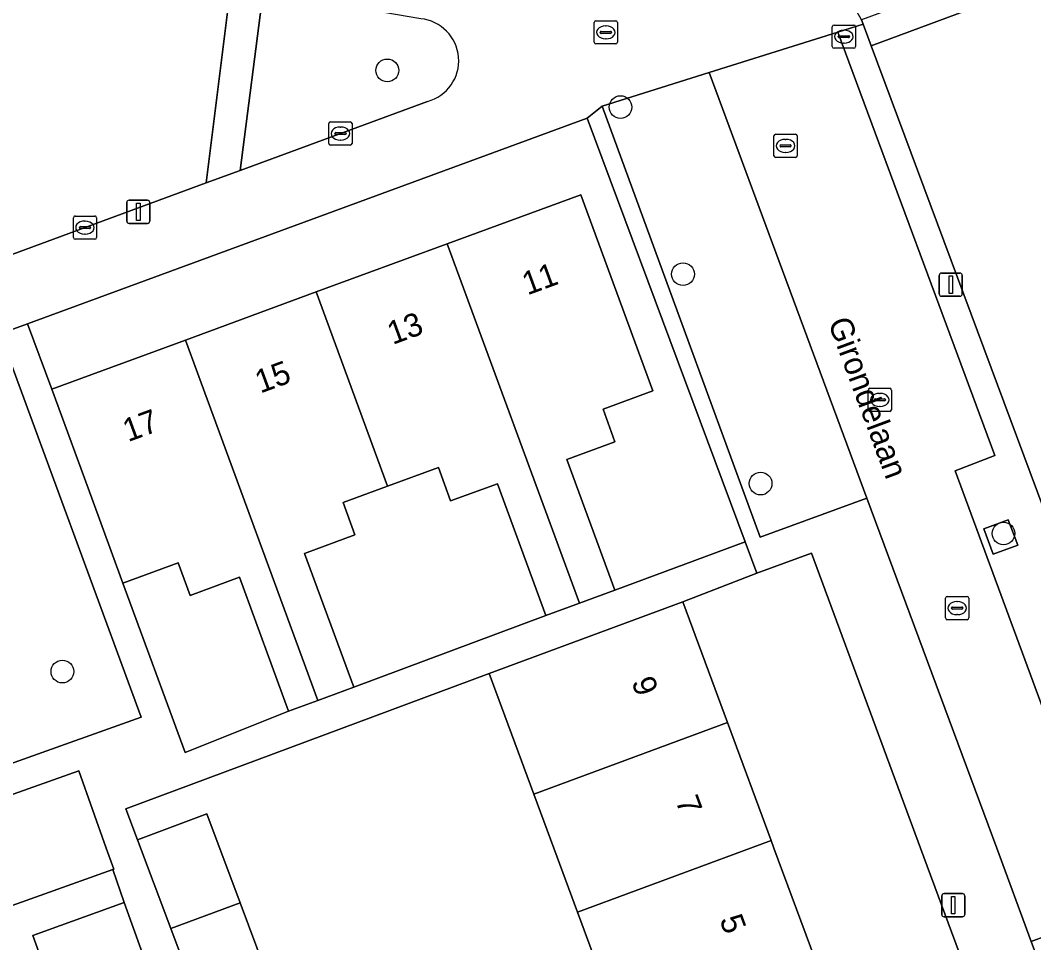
# Model space of a CAD drawing. Extents: x 158472 to 159562, y 388525 to 389606.
# Drawn here: x 159085.74 to 159129.42, y 388745.92 to 388785.68 of the extents above; entities that cross this region are included whole.
import ezdxf

# ---------------------------------------------------------------- set-up
doc = ezdxf.new("R2010")
doc.units = 0
for name, color, linetype in [('IMGEO_Boom', 7, 'Continuous'), ('IMGEO_Brandkraan', 7, 'Continuous'), ('IMGEO_Erf', 7, 'Continuous'), ('IMGEO_Groenvoorziening', 7, 'Continuous'), ('IMGEO_Kolk', 7, 'Continuous'), ('IMGEO_Lichtmast', 7, 'Continuous'), ('IMGEO_Openbare_ruimte_label', 7, 'Continuous'), ('IMGEO_Pand', 7, 'Continuous'), ('IMGEO_Pand_nummerreeks', 7, 'Continuous'), ('IMGEO_Parkeervlak_open', 7, 'Continuous'), ('IMGEO_Rijbaan_lokaal_open', 7, 'Continuous'), ('IMGEO_Voetpad_open', 7, 'Continuous')]:
    doc.layers.add(name, color=color, linetype=linetype)

msp = doc.modelspace()

# ---------------------------------------------------------------- linework, layer by layer
at = {"layer": 'IMGEO_Boom'}
for centre in [(159101.558, 388783.522), (159111.607, 388781.939), (159114.301, 388774.738), (159117.647, 388765.713), (159128.114, 388763.563), (159087.553, 388757.611)]:
    msp.add_circle(centre, 0.489, dxfattribs=at)
at = {"layer": 'IMGEO_Brandkraan'}
for p, q in [((159120.735, 388784.548), (159120.735, 388785.4)), ((159120.81, 388785.474), (159121.662, 388785.474)), ((159121.223, 388785.254), (159121.248, 388785.254)), ((159121.736, 388785.4), (159121.736, 388784.548)), ((159120.994, 388784.968), (159120.994, 388784.98)), ((159121.432, 388784.931), (159121.034, 388784.931)), ((159121.037, 388785.017), (159121.435, 388785.017)), ((159121.478, 388784.98), (159121.478, 388784.968)), ((159121.662, 388784.474), (159120.81, 388784.474)), ((159121.246, 388784.694), (159121.221, 388784.694))]:
    msp.add_line(p, q, dxfattribs=at)
for points in [[(159120.735, 388784.548), (159120.735, 388785.4)], [(159120.81, 388785.474), (159121.662, 388785.474)], [(159121.736, 388785.4), (159121.736, 388784.548)], [(159121.662, 388784.474), (159120.81, 388784.474)]]:
    msp.add_lwpolyline(points, dxfattribs=at)
for centre, radius, start, end in [((159120.812, 388785.398), 0.0765, 91.552, 178.448), ((159120.812, 388785.398), 0.0765, 91.552, 178.448), ((159121.66, 388785.398), 0.0765, 1.552, 88.448), ((159121.66, 388785.398), 0.0765, 1.552, 88.448), ((159121.034, 388784.977), 0.0403, 85.8775, 175.7526), ((159121.031, 388784.967), 0.0366, 178.938, 274.7102), ((159121.435, 388784.974), 0.043, 264.8664, 352.4533), ((159121.439, 388784.979), 0.0386, 1.7309, 96.639), ((159120.812, 388784.55), 0.0765, 181.552, 268.448), ((159120.812, 388784.55), 0.0765, 181.552, 268.448), ((159121.66, 388784.55), 0.0765, 271.552, 358.448), ((159121.66, 388784.55), 0.0765, 271.552, 358.448)]:
    msp.add_arc(centre, radius, start, end, dxfattribs=at)
for centre, major_axis, ratio, start_param, end_param in [((159121.222, 388784.974), (-0.387, 0.002), 0.722429, 4.712389, 7.853982), ((159121.247, 388784.974), (-0.39, 0.002), 0.717154, 1.570796, 4.712389)]:
    msp.add_ellipse(centre, major_axis=major_axis, ratio=ratio, start_param=start_param, end_param=end_param, dxfattribs=at)
at = {"layer": 'IMGEO_Erf'}
for points in [[(159129.465, 388787.208), (159122.414, 388784.582), (159135.295, 388750)], [(159129.382, 388731.188), (159127.977, 388734.928), (159098.633, 388724.549), (159096.76, 388723.842), (159095.375, 388727.512), (159093.991, 388731.181), (159095.864, 388731.888), (159095.158, 388733.757), (159091.108, 388732.349), (159089.726, 388736.325), (159093.776, 388737.732), (159093.126, 388739.578), (159089.184, 388738.159), (159087.73, 388742.198), (159086.276, 388746.237), (159090.218, 388747.656), (159089.723, 388749.076), (159081.076, 388745.993), (159079.648, 388750), (159079.563, 388750.238), (159071.813, 388746.344), (159061.361, 388738.963), (159069.922, 388726.839), (159089.451, 388699.181)]]:
    msp.add_lwpolyline(points, dxfattribs=at)
for points in [[(159110.164, 388781.46), (159086.058, 388772.598), (159087.094, 388769.781), (159092.853, 388771.897), (159098.497, 388773.971), (159104.142, 388776.045), (159109.899, 388778.161), (159113.004, 388769.711), (159110.854, 388768.921), (159111.37, 388767.519), (159109.294, 388766.757), (159111.367, 388761.115), (159116.974, 388763.207)], [(159106.305, 388765.707), (159104.288, 388764.966), (159103.758, 388766.407), (159101.572, 388765.604), (159099.65, 388764.898), (159100.163, 388763.499), (159097.993, 388762.702), (159100.11, 388756.94), (159108.393, 388760.023)], [(159124.542, 388750), (159119.842, 388762.718), (159117.478, 388761.857), (159114.291, 388760.615), (159116.216, 388755.415), (159118.099, 388750.329), (159118.221, 388750), (159119.983, 388745.241), (159121.866, 388740.154), (159123.791, 388734.953), (159129.343, 388737.007)], [(159095.181, 388761.673), (159093.063, 388760.895), (159092.547, 388762.299), (159090.165, 388761.424), (159092.845, 388754.127), (159097.3, 388755.907)], [(159111.634, 388742.151), (159109.75, 388747.238), (159108.728, 388750), (159107.867, 388752.325), (159105.942, 388757.525), (159090.292, 388751.695), (159090.79, 388750.366), (159093.773, 388751.485), (159095.214, 388747.642), (159096.654, 388743.8), (159093.671, 388742.682), (159094.565, 388740.327), (159097.502, 388741.429), (159098.986, 388737.47), (159100.425, 388733.633), (159097.487, 388732.532), (159098.332, 388729.998), (159101.24, 388731.151), (159102.756, 388727.325), (159115.442, 388731.863), (159113.517, 388737.063), (159110.759, 388736.042), (159108.876, 388741.13)]]:
    msp.add_lwpolyline(points, close=True, dxfattribs=at)
at = {"layer": 'IMGEO_Groenvoorziening'}
for points in [[(159083.94, 388794.986), (159083.769, 388795.152), (159071.478, 388782.279), (159076.25, 388777.378), (159079.757, 388776.67), (159081.63, 388773.473), (159082.724, 388774.606), (159093.758, 388778.669), (159094.845, 388787.419)], [(159102.998, 388785.749), (159096.21, 388786.919), (159095.212, 388779.205), (159103.294, 388782.181)], [(159058.788, 388743.758), (159060.319, 388740.439), (159072.573, 388749.093), (159075.118, 388750), (159090.946, 388755.641), (159084.874, 388772.163), (159084.387, 388771.984), (159063.157, 388750), (159059.15, 388745.851)]]:
    msp.add_lwpolyline(points, dxfattribs=at)
msp.add_lwpolyline([(159128.724, 388763.058), (159128.315, 388764.154), (159127.265, 388763.762), (159127.674, 388762.666)], close=True, dxfattribs=at)
msp.add_arc((159102.813, 388783.937), 1.821, 285.3082, 84.1766, dxfattribs=at)
at = {"layer": 'IMGEO_Kolk'}
for p, q in [((159110.475, 388784.733), (159110.475, 388785.585)), ((159110.55, 388785.659), (159111.402, 388785.659)), ((159110.963, 388785.439), (159110.988, 388785.439)), ((159111.476, 388785.585), (159111.476, 388784.733)), ((159110.734, 388785.153), (159110.734, 388785.165)), ((159111.172, 388785.116), (159110.774, 388785.116)), ((159110.777, 388785.202), (159111.175, 388785.202)), ((159110.986, 388784.879), (159110.961, 388784.879)), ((159111.218, 388785.165), (159111.218, 388785.153)), ((159111.402, 388784.659), (159110.55, 388784.659)), ((159099.036, 388780.373), (159099.036, 388781.225)), ((159099.111, 388781.299), (159099.963, 388781.299)), ((159099.524, 388781.079), (159099.549, 388781.079)), ((159100.037, 388781.225), (159100.037, 388780.373)), ((159099.295, 388780.793), (159099.295, 388780.805)), ((159099.733, 388780.756), (159099.335, 388780.756)), ((159099.338, 388780.842), (159099.736, 388780.842)), ((159099.547, 388780.519), (159099.522, 388780.519)), ((159099.779, 388780.805), (159099.779, 388780.793)), ((159118.222, 388779.842), (159118.222, 388780.694)), ((159118.297, 388780.768), (159119.149, 388780.768)), ((159118.71, 388780.548), (159118.735, 388780.548)), ((159119.223, 388780.694), (159119.223, 388779.842)), ((159099.963, 388780.299), (159099.111, 388780.299)), ((159118.481, 388780.262), (159118.481, 388780.274)), ((159118.919, 388780.225), (159118.521, 388780.225)), ((159118.524, 388780.311), (159118.922, 388780.311)), ((159118.965, 388780.274), (159118.965, 388780.262)), ((159119.149, 388779.768), (159118.297, 388779.768)), ((159118.733, 388779.988), (159118.708, 388779.988)), ((159088.027, 388776.319), (159088.027, 388777.171)), ((159088.102, 388777.245), (159088.954, 388777.245)), ((159088.515, 388777.025), (159088.54, 388777.025)), ((159089.028, 388777.171), (159089.028, 388776.319)), ((159088.286, 388776.739), (159088.286, 388776.751)), ((159088.724, 388776.702), (159088.326, 388776.702)), ((159088.329, 388776.788), (159088.727, 388776.788)), ((159088.77, 388776.751), (159088.77, 388776.739)), ((159088.954, 388776.245), (159088.102, 388776.245)), ((159088.538, 388776.465), (159088.513, 388776.465)), ((159122.283, 388768.894), (159122.283, 388769.746)), ((159122.358, 388769.82), (159123.21, 388769.82)), ((159122.771, 388769.6), (159122.796, 388769.6)), ((159123.284, 388769.746), (159123.284, 388768.894)), ((159122.542, 388769.314), (159122.542, 388769.326)), ((159122.98, 388769.277), (159122.582, 388769.277)), ((159122.585, 388769.363), (159122.983, 388769.363)), ((159123.026, 388769.326), (159123.026, 388769.314)), ((159123.21, 388768.82), (159122.358, 388768.82)), ((159122.794, 388769.04), (159122.769, 388769.04)), ((159125.691, 388760.847), (159126.543, 388760.847)), ((159125.616, 388759.921), (159125.616, 388760.773)), ((159125.875, 388760.341), (159125.875, 388760.353)), ((159125.918, 388760.39), (159126.316, 388760.39)), ((159126.104, 388760.627), (159126.129, 388760.627)), ((159126.359, 388760.353), (159126.359, 388760.341)), ((159126.617, 388760.773), (159126.617, 388759.921)), ((159126.313, 388760.304), (159125.915, 388760.304)), ((159126.127, 388760.067), (159126.102, 388760.067)), ((159126.543, 388759.847), (159125.691, 388759.847))]:
    msp.add_line(p, q, dxfattribs=at)
for points in [[(159110.475, 388784.733), (159110.475, 388785.585)], [(159110.55, 388785.659), (159111.402, 388785.659)], [(159111.476, 388785.585), (159111.476, 388784.733)], [(159111.402, 388784.659), (159110.55, 388784.659)], [(159099.036, 388780.373), (159099.036, 388781.225)], [(159099.111, 388781.299), (159099.963, 388781.299)], [(159100.037, 388781.225), (159100.037, 388780.373)], [(159118.222, 388779.842), (159118.222, 388780.694)], [(159118.297, 388780.768), (159119.149, 388780.768)], [(159119.223, 388780.694), (159119.223, 388779.842)], [(159099.963, 388780.299), (159099.111, 388780.299)], [(159119.149, 388779.768), (159118.297, 388779.768)], [(159088.027, 388776.319), (159088.027, 388777.171)], [(159088.102, 388777.245), (159088.954, 388777.245)], [(159089.028, 388777.171), (159089.028, 388776.319)], [(159088.954, 388776.245), (159088.102, 388776.245)], [(159122.283, 388768.894), (159122.283, 388769.746)], [(159122.358, 388769.82), (159123.21, 388769.82)], [(159123.284, 388769.746), (159123.284, 388768.894)], [(159123.21, 388768.82), (159122.358, 388768.82)], [(159125.691, 388760.847), (159126.543, 388760.847)], [(159125.616, 388759.921), (159125.616, 388760.773)], [(159126.617, 388760.773), (159126.617, 388759.921)], [(159126.543, 388759.847), (159125.691, 388759.847)]]:
    msp.add_lwpolyline(points, dxfattribs=at)
for centre, radius, start, end in [((159110.552, 388785.583), 0.0765, 91.552, 178.448), ((159110.552, 388785.583), 0.0765, 91.552, 178.448), ((159111.4, 388785.583), 0.0765, 1.552, 88.448), ((159111.4, 388785.583), 0.0765, 1.552, 88.448), ((159110.774, 388785.162), 0.0403, 85.8775, 175.7526), ((159110.771, 388785.152), 0.0366, 178.938, 274.7102), ((159111.175, 388785.159), 0.043, 264.8664, 352.4533), ((159111.179, 388785.164), 0.0386, 1.7309, 96.639), ((159110.552, 388784.735), 0.0765, 181.552, 268.448), ((159110.552, 388784.735), 0.0765, 181.552, 268.448), ((159111.4, 388784.735), 0.0765, 271.552, 358.448), ((159111.4, 388784.735), 0.0765, 271.552, 358.448), ((159099.113, 388781.223), 0.0765, 91.552, 178.448), ((159099.113, 388781.223), 0.0765, 91.552, 178.448), ((159099.961, 388781.223), 0.0765, 1.552, 88.448), ((159099.961, 388781.223), 0.0765, 1.552, 88.448), ((159099.335, 388780.802), 0.0403, 85.8775, 175.7526), ((159099.332, 388780.792), 0.0366, 178.938, 274.7102), ((159099.736, 388780.799), 0.043, 264.8664, 352.4533), ((159099.74, 388780.804), 0.0386, 1.7309, 96.639), ((159118.299, 388780.692), 0.0765, 91.552, 178.448), ((159118.299, 388780.692), 0.0765, 91.552, 178.448), ((159119.147, 388780.692), 0.0765, 1.552, 88.448), ((159119.147, 388780.692), 0.0765, 1.552, 88.448), ((159099.113, 388780.375), 0.0765, 181.552, 268.448), ((159099.113, 388780.375), 0.0765, 181.552, 268.448), ((159099.961, 388780.375), 0.0765, 271.552, 358.448), ((159099.961, 388780.375), 0.0765, 271.552, 358.448), ((159118.521, 388780.271), 0.0403, 85.8775, 175.7526), ((159118.518, 388780.261), 0.0366, 178.938, 274.7102), ((159118.922, 388780.268), 0.043, 264.8664, 352.4533), ((159118.926, 388780.273), 0.0386, 1.7309, 96.639), ((159118.299, 388779.844), 0.0765, 181.552, 268.448), ((159118.299, 388779.844), 0.0765, 181.552, 268.448), ((159119.147, 388779.844), 0.0765, 271.552, 358.448), ((159119.147, 388779.844), 0.0765, 271.552, 358.448), ((159088.104, 388777.169), 0.0765, 91.552, 178.448), ((159088.104, 388777.169), 0.0765, 91.552, 178.448), ((159088.952, 388777.169), 0.0765, 1.552, 88.448), ((159088.952, 388777.169), 0.0765, 1.552, 88.448), ((159088.326, 388776.748), 0.0403, 85.8775, 175.7526), ((159088.323, 388776.738), 0.0366, 178.938, 274.7102), ((159088.727, 388776.745), 0.043, 264.8664, 352.4533), ((159088.731, 388776.75), 0.0386, 1.7309, 96.639), ((159088.104, 388776.321), 0.0765, 181.552, 268.448), ((159088.104, 388776.321), 0.0765, 181.552, 268.448), ((159088.952, 388776.321), 0.0765, 271.552, 358.448), ((159088.952, 388776.321), 0.0765, 271.552, 358.448), ((159122.36, 388769.744), 0.0765, 91.552, 178.448), ((159122.36, 388769.744), 0.0765, 91.552, 178.448), ((159123.208, 388769.744), 0.0765, 1.552, 88.448), ((159123.208, 388769.744), 0.0765, 1.552, 88.448), ((159122.582, 388769.323), 0.0403, 85.8775, 175.7526), ((159122.579, 388769.313), 0.0366, 178.938, 274.7102), ((159122.983, 388769.32), 0.043, 264.8664, 352.4533), ((159122.987, 388769.325), 0.0386, 1.7309, 96.639), ((159122.36, 388768.896), 0.0765, 181.552, 268.448), ((159122.36, 388768.896), 0.0765, 181.552, 268.448), ((159123.208, 388768.896), 0.0765, 271.552, 358.448), ((159123.208, 388768.896), 0.0765, 271.552, 358.448), ((159125.693, 388760.771), 0.0765, 91.552, 178.448), ((159125.693, 388760.771), 0.0765, 91.552, 178.448), ((159126.541, 388760.771), 0.0765, 1.552, 88.448), ((159126.541, 388760.771), 0.0765, 1.552, 88.448), ((159125.915, 388760.35), 0.0403, 85.8775, 175.7526), ((159126.32, 388760.352), 0.0386, 1.7309, 96.639), ((159125.693, 388759.923), 0.0765, 181.552, 268.448), ((159125.693, 388759.923), 0.0765, 181.552, 268.448), ((159125.912, 388760.34), 0.0366, 178.938, 274.7102), ((159126.316, 388760.347), 0.043, 264.8664, 352.4533), ((159126.541, 388759.923), 0.0765, 271.552, 358.448), ((159126.541, 388759.923), 0.0765, 271.552, 358.448)]:
    msp.add_arc(centre, radius, start, end, dxfattribs=at)
for centre, major_axis, ratio, start_param, end_param in [((159110.962, 388785.159), (-0.387, 0.002), 0.722429, 4.712389, 7.853982), ((159110.987, 388785.159), (-0.39, 0.002), 0.717154, 1.570796, 4.712389), ((159099.523, 388780.799), (-0.387, 0.002), 0.722429, 4.712389, 7.853982), ((159099.548, 388780.799), (-0.39, 0.002), 0.717154, 1.570796, 4.712389), ((159118.709, 388780.268), (-0.387, 0.002), 0.722429, 4.712389, 7.853982), ((159118.734, 388780.268), (-0.39, 0.002), 0.717154, 1.570796, 4.712389), ((159088.514, 388776.745), (-0.387, 0.002), 0.722429, 4.712389, 7.853982), ((159088.539, 388776.745), (-0.39, 0.002), 0.717154, 1.570796, 4.712389), ((159122.77, 388769.32), (-0.387, 0.002), 0.722429, 4.712389, 7.853982), ((159122.795, 388769.32), (-0.39, 0.002), 0.717154, 1.570796, 4.712389), ((159126.103, 388760.347), (-0.387, 0.002), 0.722429, 4.712389, 7.853982), ((159126.128, 388760.347), (-0.39, 0.002), 0.717154, 1.570796, 4.712389)]:
    msp.add_ellipse(centre, major_axis=major_axis, ratio=ratio, start_param=start_param, end_param=end_param, dxfattribs=at)
at = {"layer": 'IMGEO_Lichtmast'}
for p, q in [((159090.331, 388777.027), (159090.331, 388777.827)), ((159090.331, 388777.827), (159090.331, 388777.027)), ((159090.431, 388777.927), (159091.221, 388777.927)), ((159091.221, 388777.927), (159090.431, 388777.927)), ((159091.321, 388777.827), (159091.321, 388777.027)), ((159091.321, 388777.027), (159091.321, 388777.827)), ((159091.221, 388776.927), (159090.431, 388776.927)), ((159090.431, 388776.927), (159091.221, 388776.927)), ((159125.446, 388774.785), (159126.236, 388774.785)), ((159126.236, 388774.785), (159125.446, 388774.785)), ((159125.346, 388773.885), (159125.346, 388774.685)), ((159125.346, 388774.685), (159125.346, 388773.885)), ((159126.336, 388774.685), (159126.336, 388773.885)), ((159126.336, 388773.885), (159126.336, 388774.685)), ((159126.236, 388773.785), (159125.446, 388773.785)), ((159125.446, 388773.785), (159126.236, 388773.785)), ((159125.453, 388747.14), (159125.453, 388747.94)), ((159125.453, 388747.94), (159125.453, 388747.14)), ((159125.553, 388748.04), (159126.343, 388748.04)), ((159126.343, 388748.04), (159125.553, 388748.04)), ((159126.443, 388747.94), (159126.443, 388747.14)), ((159126.443, 388747.14), (159126.443, 388747.94)), ((159126.343, 388747.04), (159125.553, 388747.04)), ((159125.553, 388747.04), (159126.343, 388747.04))]:
    msp.add_line(p, q, dxfattribs=at)
for points in [[(159090.751, 388777.802), (159090.901, 388777.802), (159090.901, 388777.052), (159090.751, 388777.052), (159090.751, 388777.802)], [(159125.766, 388774.66), (159125.916, 388774.66), (159125.916, 388773.91), (159125.766, 388773.91), (159125.766, 388774.66)], [(159125.873, 388747.915), (159126.023, 388747.915), (159126.023, 388747.165), (159125.873, 388747.165), (159125.873, 388747.915)]]:
    msp.add_lwpolyline(points, dxfattribs=at)
for centre, start, end in [((159090.431, 388777.827), 90, 180), ((159090.431, 388777.827), 90, 180), ((159091.221, 388777.827), 0, 90), ((159091.221, 388777.827), 360, 90), ((159090.431, 388777.027), 180, 270), ((159090.431, 388777.027), 180, 270), ((159091.221, 388777.027), 270, 0), ((159091.221, 388777.027), 270, 0), ((159125.446, 388774.685), 90, 180), ((159125.446, 388774.685), 90, 180), ((159126.236, 388774.685), 0, 90), ((159126.236, 388774.685), 360, 90), ((159125.446, 388773.885), 180, 270), ((159125.446, 388773.885), 180, 270), ((159126.236, 388773.885), 270, 0), ((159126.236, 388773.885), 270, 0), ((159125.553, 388747.94), 90, 180), ((159125.553, 388747.94), 90, 180), ((159126.343, 388747.94), 0, 90), ((159126.343, 388747.94), 360, 90), ((159125.553, 388747.14), 180, 270), ((159125.553, 388747.14), 180, 270), ((159126.343, 388747.14), 270, 0), ((159126.343, 388747.14), 270, 0)]:
    msp.add_arc(centre, 0.1, start, end, dxfattribs=at)
at = {"layer": 'IMGEO_Pand'}
for points in [[(159109.834, 388760.552), (159111.367, 388761.115), (159109.294, 388766.757), (159111.37, 388767.519), (159110.854, 388768.921), (159113.004, 388769.711), (159109.899, 388778.161), (159104.142, 388776.045)], [(159109.834, 388760.552), (159104.142, 388776.045), (159098.497, 388773.971), (159101.572, 388765.604), (159103.758, 388766.407), (159104.288, 388764.966), (159106.305, 388765.707), (159108.393, 388760.023)], [(159098.558, 388756.37), (159100.11, 388756.94), (159097.993, 388762.702), (159100.163, 388763.499), (159099.65, 388764.898), (159101.572, 388765.604), (159098.497, 388773.971), (159092.853, 388771.897)], [(159098.558, 388756.37), (159092.853, 388771.897), (159087.094, 388769.781), (159088.819, 388765.088), (159090.165, 388761.424), (159092.547, 388762.299), (159093.063, 388760.895), (159095.181, 388761.673), (159097.3, 388755.907)], [(159116.216, 388755.415), (159114.291, 388760.615), (159109.602, 388758.88), (159105.942, 388757.525), (159107.867, 388752.325)], [(159116.216, 388755.415), (159107.867, 388752.325), (159108.728, 388750), (159109.75, 388747.238), (159117.21, 388750), (159118.099, 388750.329)], [(159089.446, 388750), (159088.256, 388753.337), (159079.563, 388750.238), (159079.648, 388750), (159081.076, 388745.993), (159089.723, 388749.076), (159089.769, 388749.092)], [(159090.79, 388750.366), (159092.226, 388746.537), (159095.214, 388747.642), (159093.773, 388751.485)], [(159119.983, 388745.241), (159118.221, 388750), (159118.099, 388750.329), (159117.21, 388750), (159109.75, 388747.238), (159111.634, 388742.151)], [(159087.73, 388742.198), (159091.672, 388743.617), (159090.218, 388747.656), (159086.276, 388746.237)], [(159095.214, 388747.642), (159092.226, 388746.537), (159093.671, 388742.682), (159096.654, 388743.8)]]:
    msp.add_lwpolyline(points, close=True, dxfattribs=at)
at = {"layer": 'IMGEO_Parkeervlak_open'}
msp.add_lwpolyline([(159115.429, 388783.427), (159110.821, 388781.983), (159117.62, 388763.408), (159122.228, 388765.087)], close=True, dxfattribs=at)
at = {"layer": 'IMGEO_Rijbaan_lokaal_open'}
for points in [[(159126.03, 388766.263), (159127.745, 388766.92), (159120.978, 388785.165), (159115.429, 388783.427), (159122.228, 388765.087), (159127.821, 388750), (159129.311, 388745.98), (159133.019, 388747.35), (159132.04, 388750)], [(159129.311, 388745.98), (159130.295, 388743.326), (159134, 388744.695), (159133.019, 388747.35)]]:
    msp.add_lwpolyline(points, close=True, dxfattribs=at)
at = {"layer": 'IMGEO_Voetpad_open'}
for points in [[(159153.579, 388797.334), (159125.834, 388787.115), (159121.997, 388785.702), (159122.066, 388785.517), (159122.414, 388784.582), (159129.465, 388787.208)], [(159122.066, 388785.517), (159121.997, 388785.702), (159121.469, 388786.668), (159120.368, 388787.486), (159119.58, 388787.694), (159110.38, 388788.761)], [(159103.294, 388782.181), (159095.212, 388779.205), (159093.758, 388778.669), (159082.724, 388774.606), (159081.63, 388773.473), (159074.723, 388766.321), (159074.091, 388765.667), (159065.003, 388756.256), (159058.962, 388750), (159057.136, 388748.11), (159059.15, 388745.851), (159063.157, 388750), (159084.387, 388771.984), (159084.874, 388772.163), (159086.058, 388772.598), (159110.164, 388781.46), (159110.821, 388781.983), (159115.429, 388783.427), (159120.978, 388785.165), (159122.066, 388785.517)], [(159093.671, 388742.682), (159092.226, 388746.537), (159090.79, 388750.366), (159090.292, 388751.695), (159105.942, 388757.525), (159109.602, 388758.88), (159114.291, 388760.615), (159117.478, 388761.857), (159116.974, 388763.207), (159111.367, 388761.115), (159109.834, 388760.552), (159108.393, 388760.023), (159100.11, 388756.94), (159098.558, 388756.37), (159097.3, 388755.907), (159092.845, 388754.127), (159090.165, 388761.424), (159088.819, 388765.088), (159087.094, 388769.781), (159086.058, 388772.598), (159084.874, 388772.163), (159090.946, 388755.641), (159075.118, 388750)], [(159061.361, 388738.963), (159071.813, 388746.344), (159079.563, 388750.238), (159088.256, 388753.337), (159089.446, 388750), (159089.769, 388749.092), (159089.723, 388749.076), (159090.218, 388747.656), (159091.672, 388743.617)]]:
    msp.add_lwpolyline(points, dxfattribs=at)
for points in [[(159095.212, 388779.205), (159096.21, 388786.919), (159094.845, 388787.419), (159093.758, 388778.669)], [(159141.671, 388732.512), (159139.106, 388742.277), (159138.705, 388743.804), (159137.677, 388743.611), (159135.295, 388750), (159122.414, 388784.582), (159122.066, 388785.517), (159120.978, 388785.165), (159127.745, 388766.92), (159126.03, 388766.263), (159132.04, 388750), (159133.019, 388747.35), (159134, 388744.695), (159135.321, 388741.121), (159137.016, 388741.799), (159143.633, 388723.953), (159141.907, 388723.296), (159143.641, 388718.565), (159146.544, 388719.568)], [(159122.228, 388765.087), (159117.62, 388763.408), (159110.821, 388781.983), (159110.164, 388781.46), (159116.974, 388763.207), (159117.478, 388761.857), (159119.842, 388762.718), (159124.542, 388750), (159129.343, 388737.007), (159129.851, 388735.632), (159130.836, 388736.002), (159132.25, 388732.24), (159133.328, 388729.371), (159138.036, 388716.321), (159139.87, 388717.199), (159131.692, 388739.556), (159130.295, 388743.326), (159129.311, 388745.98), (159127.821, 388750)], [(159128.724, 388763.058), (159127.674, 388762.666), (159127.265, 388763.762), (159128.315, 388764.154)]]:
    msp.add_lwpolyline(points, close=True, dxfattribs=at)
msp.add_arc((159102.813, 388783.937), 1.821, 285.3082, 84.1766, dxfattribs=at)

# ---------------------------------------------------------------- texts
at = {"layer": 'IMGEO_Openbare_ruimte_label'}
msp.add_text('Girondelaan', height=1, rotation=290.355, dxfattribs=at).set_placement((159120.539, 388772.665))
at = {"layer": 'IMGEO_Pand_nummerreeks'}
for s, rotation, p in [('11', 20.1765, (159107.597, 388773.82)), ('13', 20.1765, (159101.788, 388771.686)), ('15', 20.1765, (159096.087, 388769.591)), ('17', 20.1765, (159090.386, 388767.496)), ('9', 290.3163, (159112.068, 388757.173)), ('7', 290.3163, (159113.965, 388752.048)), ('5', 290.3163, (159115.863, 388746.923))]:
    msp.add_text(s, height=1, rotation=rotation, dxfattribs=at).set_placement(p)

doc.saveas('drawing.dxf')
